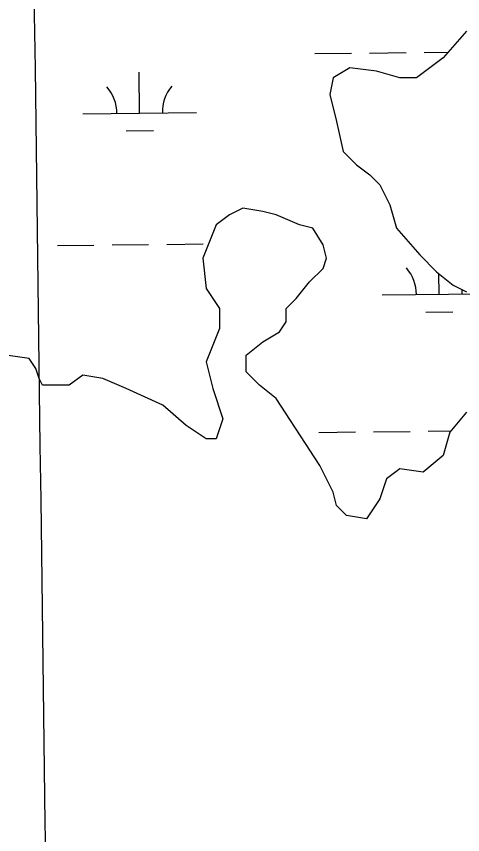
# Model space of a CAD drawing. Extents: x 3734862 to 3772949, y 391520 to 417239.
# Drawn here: x 3762648 to 3763040, y 414100 to 414819 of the extents above; entities that cross this region are included whole.
import ezdxf

# ---------------------------------------------------------------- set-up
doc = ezdxf.new("R2010")
doc.units = 0
for name, color, linetype in [('V-GRID-MAJR', 7, 'Continuous'), ('V-TOPO-SHOR', 7, 'Continuous'), ('V-WETL-SWMP', 7, 'Continuous')]:
    doc.layers.add(name, color=color, linetype=linetype)

msp = doc.modelspace()

# ---------------------------------------------------------------- linework, layer by layer
at = {"layer": 'V-GRID-MAJR'}
msp.add_spline([(3762898.112, 397163.154), (3762817.929, 403220.826), (3762737.7120000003, 409281.10000000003), (3762657.495, 415341.37700000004), (3762657.461, 415343.97500000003)], degree=3, dxfattribs=at)
at = {"layer": 'V-TOPO-SHOR'}
for p, q in [((3763043.739, 414805.988), (3763023.213, 414782.51300000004)), ((3763023.213, 414782.51300000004), (3762999.754, 414764.907)), ((3762941.106, 414773.71), (3762926.444, 414764.907)), ((3762964.565, 414770.776), (3762941.106, 414773.71)), ((3762985.092, 414764.907), (3762964.565, 414770.77600000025)), ((3762926.444, 414764.907), (3762923.511, 414750.23600000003)), ((3762999.754, 414764.907), (3762985.092, 414764.907)), ((3762923.511, 414750.23600000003), (3762929.376, 414726.761)), ((3762929.376, 414726.761), (3762935.241, 414700.352)), ((3762935.241, 414700.352), (3762946.97, 414688.615)), ((3762946.97, 414688.615), (3762958.7, 414679.81200000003)), ((3762958.7, 414679.81200000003), (3762967.497, 414671.009)), ((3762967.497, 414671.009), (3762976.294, 414653.403)), ((3762976.294, 414653.403), (3762982.159, 414632.863)), ((3762847.268, 414650.47000000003), (3762835.538, 414644.601)), ((3762864.862, 414647.53500000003), (3762847.268, 414650.47000000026)), ((3762876.592, 414644.601), (3762864.862, 414647.53500000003)), ((3762835.538, 414644.601), (3762823.809, 414635.798)), ((3762897.1180000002, 414635.798), (3762876.592, 414644.601)), ((3762823.809, 414635.798), (3762812.079, 414606.455)), ((3762908.848, 414632.864), (3762897.1180000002, 414635.79800000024)), ((3762917.645, 414618.192), (3762908.848, 414632.864)), ((3762982.159, 414632.863), (3763002.686, 414609.389)), ((3762920.578, 414606.455), (3762917.645, 414618.192)), ((3762812.079, 414606.455), (3762815.011, 414580.04600000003)), ((3762917.645, 414597.652), (3762920.578, 414606.455)), ((3763002.686, 414609.389), (3763017.348, 414594.717)), ((3762905.916, 414585.91500000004), (3762917.645, 414597.652)), ((3763017.348, 414594.717), (3763032.0100000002, 414582.98)), ((3762894.186, 414571.243), (3762905.916, 414585.91500000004)), ((3763032.0100000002, 414582.98), (3763043.739, 414577.11100000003)), ((3762815.011, 414580.04600000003), (3762826.741, 414562.44)), ((3762885.389, 414562.44), (3762894.186, 414571.243)), ((3762826.741, 414562.44), (3762826.741, 414544.83400000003)), ((3762885.389, 414550.70300000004), (3762885.389, 414562.44)), ((3762826.741, 414544.83400000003), (3762815.011, 414515.491)), ((3762879.524, 414541.9), (3762885.389, 414550.70300000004)), ((3762864.862, 414533.097), (3762879.524, 414541.9)), ((3762850.2, 414521.36), (3762864.862, 414533.097)), ((3762659.595, 414518.42600000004), (3762639.068, 414521.36)), ((3762665.4590000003, 414509.623), (3762659.595, 414518.42600000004)), ((3762850.2, 414506.688), (3762850.2, 414521.36)), ((3762668.392, 414500.82), (3762665.4590000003, 414509.623)), ((3762815.011, 414515.491), (3762820.876, 414492.017)), ((3762706.5130000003, 414503.754), (3762694.7830000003, 414494.951)), ((3762724.1070000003, 414500.82), (3762706.5130000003, 414503.75400000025)), ((3762861.93, 414494.951), (3762850.2, 414506.688)), ((3762671.324, 414494.951), (3762668.392, 414500.82)), ((3762694.7830000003, 414494.951), (3762671.324, 414494.951)), ((3762744.634, 414492.017), (3762724.1070000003, 414500.8199999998)), ((3762876.592, 414483.21400000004), (3762861.93, 414494.951)), ((3762776.89, 414477.34500000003), (3762744.634, 414492.017)), ((3762820.876, 414492.017), (3762829.673, 414465.608)), ((3762914.713, 414424.528), (3762876.592, 414483.21400000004)), ((3762797.417, 414459.739), (3762776.89, 414477.34500000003)), ((3763043.738, 414471.477), (3763029.076, 414453.871)), ((3762815.011, 414448.00200000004), (3762797.417, 414459.739)), ((3762829.673, 414465.608), (3762823.809, 414448.00200000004)), ((3763029.076, 414453.871), (3763023.211, 414433.331)), ((3762823.809, 414448.00200000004), (3762815.011, 414448.00200000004)), ((3763023.211, 414433.331), (3763005.617, 414418.659)), ((3762926.4420000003, 414401.053), (3762914.713, 414424.528)), ((3762985.09, 414421.593), (3762973.361, 414412.79000000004)), ((3763005.617, 414418.659), (3762985.09, 414421.593)), ((3762973.361, 414412.79000000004), (3762967.4960000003, 414395.184)), ((3762929.375, 414389.316), (3762926.4420000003, 414401.053)), ((3762967.4960000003, 414395.184), (3762955.7660000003, 414377.579)), ((3762938.1720000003, 414380.51300000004), (3762929.375, 414389.316)), ((3762955.7660000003, 414377.579), (3762938.1720000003, 414380.51300000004))]:
    msp.add_line(p, q, dxfattribs=at)
at = {"layer": 'V-WETL-SWMP'}
for p, q in [((3763043.739, 414805.988), (3763023.213, 414782.51300000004)), ((3762910.582213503, 414786.2747864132), (3762942.5804284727, 414786.6127786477)), ((3762958.5795359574, 414786.78177476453), (3762990.577750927, 414787.11976699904)), ((3763023.213, 414782.51300000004), (3762999.754, 414764.907)), ((3763006.576858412, 414787.28876311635), (3763027.582826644, 414787.5106459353)), ((3762756.5347870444, 414733.9027764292), (3762756.154545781, 414769.90076827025)), ((3762941.106, 414773.71), (3762926.444, 414764.907)), ((3762964.565, 414770.776), (3762941.106, 414773.71)), ((3762985.092, 414764.907), (3762964.565, 414770.77600000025)), ((3762926.444, 414764.907), (3762923.511, 414750.23600000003)), ((3762999.754, 414764.907), (3762985.092, 414764.907)), ((3762923.511, 414750.23600000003), (3762929.376, 414726.761)), ((3762706.537576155, 414733.37466356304), (3762806.5319979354, 414734.43088929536)), ((3762929.376, 414726.761), (3762935.241, 414700.352)), ((3762744.698442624, 414718.34589011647), (3762768.6971038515, 414718.5993842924)), ((3762935.241, 414700.352), (3762946.97, 414688.615)), ((3762946.97, 414688.615), (3762958.7, 414679.81200000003)), ((3762958.7, 414679.81200000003), (3762967.497, 414671.009)), ((3762967.497, 414671.009), (3762976.294, 414653.403)), ((3762976.294, 414653.403), (3762982.159, 414632.863)), ((3762847.268, 414650.47000000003), (3762835.538, 414644.601)), ((3762864.862, 414647.53500000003), (3762847.268, 414650.47000000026)), ((3762876.592, 414644.601), (3762864.862, 414647.53500000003)), ((3762835.538, 414644.601), (3762823.809, 414635.798)), ((3762897.1180000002, 414635.798), (3762876.592, 414644.601)), ((3762823.809, 414635.798), (3762812.079, 414606.455)), ((3762908.848, 414632.864), (3762897.1180000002, 414635.79800000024)), ((3762917.645, 414618.192), (3762908.848, 414632.864)), ((3762982.159, 414632.863), (3763002.686, 414609.389)), ((3762684.3501043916, 414617.7018612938), (3762716.348319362, 414618.03985352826)), ((3762732.3474268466, 414618.2088496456), (3762764.345641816, 414618.54684187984)), ((3762780.344749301, 414618.7158379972), (3762812.3429642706, 414619.0538302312)), ((3762920.578, 414606.455), (3762917.645, 414618.192)), ((3762812.079, 414606.455), (3762815.011, 414580.04600000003)), ((3762917.645, 414597.652), (3762920.578, 414606.455)), ((3763002.686, 414609.389), (3763017.348, 414594.717)), ((3762905.916, 414585.91500000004), (3762917.645, 414597.652)), ((3763017.348, 414594.717), (3763032.0100000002, 414582.98)), ((3763019.665831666, 414574.8111597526), (3763019.4735420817, 414593.0154935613)), ((3762894.186, 414571.243), (3762905.916, 414585.91500000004)), ((3763032.0100000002, 414582.98), (3763043.739, 414577.11100000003)), ((3762815.011, 414580.04600000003), (3762826.741, 414562.44)), ((3762969.668620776, 414574.2830468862), (3763069.663042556, 414575.3392726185)), ((3762885.389, 414562.44), (3762894.186, 414571.243)), ((3762826.741, 414562.44), (3762826.741, 414544.83400000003)), ((3762885.389, 414550.70300000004), (3762885.389, 414562.44)), ((3763007.8294872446, 414559.25427343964), (3763031.828148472, 414559.5077676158)), ((3762826.741, 414544.83400000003), (3762815.011, 414515.491)), ((3762879.524, 414541.9), (3762885.389, 414550.70300000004)), ((3762864.862, 414533.097), (3762879.524, 414541.9)), ((3762850.2, 414521.36), (3762864.862, 414533.097)), ((3762659.595, 414518.42600000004), (3762639.068, 414521.36)), ((3762665.4590000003, 414509.623), (3762659.595, 414518.42600000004)), ((3762850.2, 414506.688), (3762850.2, 414521.36)), ((3762668.392, 414500.82), (3762665.4590000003, 414509.623)), ((3762815.011, 414515.491), (3762820.876, 414492.017)), ((3762706.5130000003, 414503.754), (3762694.7830000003, 414494.951)), ((3762724.1070000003, 414500.82), (3762706.5130000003, 414503.75400000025)), ((3762861.93, 414494.951), (3762850.2, 414506.688)), ((3762671.324, 414494.951), (3762668.392, 414500.82)), ((3762694.7830000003, 414494.951), (3762671.324, 414494.951)), ((3762744.634, 414492.017), (3762724.1070000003, 414500.8199999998)), ((3762876.592, 414483.21400000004), (3762861.93, 414494.951)), ((3762776.89, 414477.34500000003), (3762744.634, 414492.017)), ((3762820.876, 414492.017), (3762829.673, 414465.608)), ((3762914.713, 414424.528), (3762876.592, 414483.21400000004)), ((3762797.417, 414459.739), (3762776.89, 414477.34500000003)), ((3763043.738, 414471.477), (3763029.076, 414453.871)), ((3762815.011, 414448.00200000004), (3762797.417, 414459.739)), ((3762829.673, 414465.608), (3762823.809, 414448.00200000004)), ((3762914.0960124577, 414453.618343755), (3762946.0942274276, 414453.95633598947)), ((3762962.0933349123, 414454.12533210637), (3762994.091549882, 414454.4633243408)), ((3763010.090657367, 414454.6323204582), (3763029.8841304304, 414454.84139587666)), ((3763029.076, 414453.871), (3763023.211, 414433.331)), ((3762823.809, 414448.00200000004), (3762815.011, 414448.00200000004)), ((3763023.211, 414433.331), (3763005.617, 414418.659)), ((3762926.4420000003, 414401.053), (3762914.713, 414424.528)), ((3762985.09, 414421.593), (3762973.361, 414412.79000000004)), ((3763005.617, 414418.659), (3762985.09, 414421.593)), ((3762973.361, 414412.79000000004), (3762967.4960000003, 414395.184)), ((3762929.375, 414389.316), (3762926.4420000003, 414401.053)), ((3762967.4960000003, 414395.184), (3762955.7660000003, 414377.579)), ((3762938.1720000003, 414380.51300000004), (3762929.375, 414389.316)), ((3762955.7660000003, 414377.579), (3762938.1720000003, 414380.51300000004))]:
    msp.add_line(p, q, dxfattribs=at)
for centre, radius, start, end in [((3762701.2899175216, 414733.79406302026), 35.24628790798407, 359.8333639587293, 41.377022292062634), ((3762811.769626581, 414734.96104323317), 35.24628790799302, 139.83336095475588, 181.3770192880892), ((3762964.4209621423, 414574.70244634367), 35.24628790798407, 359.8333639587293, 41.377022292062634), ((3763074.900671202, 414575.86942655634), 35.24628790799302, 174.77127441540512, 181.3770192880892)]:
    msp.add_arc(centre, radius, start, end, dxfattribs=at)

doc.saveas('drawing.dxf')
